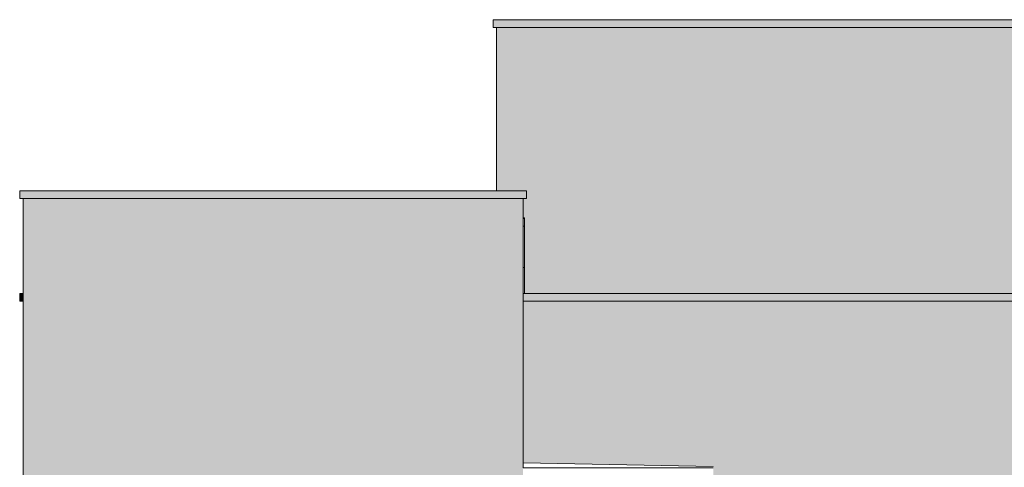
# Model space of a CAD drawing. Header units: metres. Extents: x 10.2 to 107.4, y -18.3 to 5.6.
# Tile 712 of 734: x 75.9 to 81.7, y 2.7 to 5.3. Entities that reach past the tile are written whole.
import ezdxf

# ---------------------------------------------------------------- set-up
doc = ezdxf.new("R2010")
doc.units = ezdxf.units.M
doc.layers.add('A-DETL', color=7, linetype='Continuous', lineweight=5, true_color=0x00a600)
for name, color, linetype, lineweight in [('A-DETL-GENF', 7, 'Continuous', 5), ('A-GLAZ-CWMG', 7, 'Continuous', 5), ('A-ROOF', 7, 'Continuous', 5), ('A-ROOF-PATT', 7, 'Continuous', 5), ('I-WALL', 7, 'Continuous', 5)]:
    doc.layers.add(name, color=color, linetype=linetype, lineweight=lineweight)

# ---------------------------------------------------------------- blocks, each defined once
blk = doc.blocks.new('FP_261-FACHADA 01_mini_2')
at = {"layer": 'A-GLAZ-CWMG', "color": 9, "true_color": 0xc0c0c0}
for p, q in [((-15.315, 4.0636), (-15.3076, 4.0627)), ((-15.315, 3.8225), (-15.3076, 3.8216))]:
    blk.add_line(p, q, dxfattribs=at)
blk = doc.blocks.new('Rectangular Mullion - Telha Fibrocimento - Ondulada-1908998-FACHADA 01_mini_2')
at = {"layer": 'A-GLAZ-CWMG'}
for p, q in [((-15.3076, 4.107), (-15.3076, 4.1119)), ((-15.3076, 3.67), (-15.3076, 4.107))]:
    blk.add_line(p, q, dxfattribs=at)
for major_axis, start_param in [((0.0461, 0), 4.548629), ((0.0511, 0), 4.564549)]:
    blk.add_ellipse((-15.3076, 4.1575), major_axis=major_axis, ratio=0.988936, start_param=start_param, end_param=4.712389, dxfattribs=at)
blk.add_blockref('FP_261-FACHADA 01_mini_2', (0, 0), dxfattribs=at)
blk = doc.blocks.new('RUFO_1_ - RUFO_1_-1923193-FACHADA 01_mini_2')
at = {"layer": 'A-ROOF-PATT', "true_color": 0xc0c0c0}
for points in [[(-11.235, 5.225), (-11.215, 5.225), (-11.215, 5.27), (-15.49, 5.27), (-15.49, 5.225), (-11.2367, 5.225)], [(-15.315, 4.225), (-15.295, 4.225), (-15.295, 4.27), (-18.255, 4.27), (-18.255, 4.225), (-15.4237, 4.225)], [(-18.2377, 3.625), (-18.235, 3.67), (-18.255, 3.67), (-18.255, 3.625)]]:
    blk.add_hatch(color=9, dxfattribs=at).paths.add_polyline_path(points)
h = blk.add_hatch(color=9, dxfattribs=at)
h.paths.add_polyline_path([(-11.235, 3.625), (-11.235, 3.67), (-12.32, 3.67), (-12.32, 3.625), (-11.3203, 3.625)])
h.paths.add_polyline_path([(-15.315, 3.625), (-12.39, 3.625), (-12.39, 3.67), (-15.315, 3.67), (-15.315, 3.65)])
at = {"layer": 'A-ROOF'}
for p, q in [((-15.49, 5.27), (-12.1784, 5.27)), ((-15.49, 5.27), (-15.49, 5.225)), ((-11.215, 5.225), (-15.49, 5.225)), ((-18.255, 4.225), (-18.255, 4.27)), ((-18.255, 4.27), (-15.295, 4.27)), ((-15.295, 4.225), (-15.295, 4.27)), ((-15.295, 4.225), (-18.255, 4.225)), ((-18.235, 3.67), (-18.255, 3.67)), ((-18.255, 3.67), (-18.255, 3.625)), ((-18.255, 3.625), (-18.2377, 3.625)), ((-18.2377, 3.625), (-18.235, 3.65)), ((-15.315, 3.67), (-12.39, 3.67)), ((-15.315, 3.625), (-12.39, 3.625))]:
    blk.add_line(p, q, dxfattribs=at)
blk = doc.blocks.new('TINTA ELASTOMERICA - TINTA ELASTOMERICA-2529003-FACHADA 01_mini_2')
at = {"layer": 'A-ROOF'}
for p, q in [((-14.2049, 2.6578), (-15.315, 2.68)), ((-15.315, 2.65), (-14.2049, 2.65))]:
    blk.add_line(p, q, dxfattribs=at)

msp = doc.modelspace()

# ---------------------------------------------------------------- hatches: boundary and pattern name
at = {"layer": 'A-DETL-GENF', "true_color": 0x5b783c}
h = msp.add_hatch(color=77, dxfattribs=at)
h.paths.add_polyline_path([(82.8543, 2.532), (82.9395, 2.532), (82.9395, 2.75), (81.8545, 2.75), (81.8545, 2.532), (82.223, 2.532)])
h.paths.add_polyline_path([(80.3291, 2.532), (81.7845, 2.532), (81.7845, 2.75), (79.9696, 2.75), (79.9696, 2.532)])
at = {"layer": 'A-DETL-GENF', "true_color": 0xdbcc9e}
msp.add_hatch(color=9, dxfattribs=at).paths.add_polyline_path([(77.804, 2.5786), (78.8595, 2.5786), (78.8595, 2.6986), (75.9395, 2.6986), (75.9395, 2.5786), (77.4883, 2.5786)])
at = {"layer": 'I-WALL', "true_color": 0x5b783c}
msp.add_hatch(color=77, dxfattribs=at).paths.add_polyline_path([(78.867, 3.67), (81.7845, 3.67), (81.7865, 4.93), (81.8545, 4.93), (81.8545, 3.67), (82.7845, 3.67), (82.7845, 5.225), (78.7045, 5.225), (78.7045, 4.27), (78.8795, 4.27), (78.8795, 4.225), (78.8595, 4.225), (78.8595, 4.1129), (78.867, 4.1119), (78.867, 3.715)])
at = {"layer": 'I-WALL', "true_color": 0xdbcc9e}
for points in [[(75.9395, 2.6986), (78.7045, 2.6986), (78.7045, 4.225), (75.9395, 4.225), (75.9395, 2.7524)], [(78.7509, 2.6986), (78.8595, 2.6986), (78.8595, 4.225), (78.7045, 4.225), (78.7045, 2.6986)]]:
    msp.add_hatch(color=9, dxfattribs=at).paths.add_polyline_path(points)
at = {"layer": 'I-WALL', "true_color": 0x5b783c}
h = msp.add_hatch(color=77, dxfattribs=at)
h.paths.add_polyline_path([(79.9696, 2.6578), (79.9696, 2.75), (81.7845, 2.75), (81.7845, 3.625), (78.8595, 3.625), (78.8618, 2.68), (79.7964, 2.6613)])
h.paths.add_polyline_path([(81.8545, 2.75), (82.9395, 2.75), (82.9395, 3.625), (81.8545, 3.625), (81.8545, 2.7524)])

# ---------------------------------------------------------------- linework, layer by layer
at = {"layer": 'A-DETL', "color": 7, "lineweight": 9}
for p, q in [((78.6845, 5.225), (78.6845, 5.27)), ((78.6845, 5.27), (82.9595, 5.27)), ((82.9595, 5.225), (78.6845, 5.225)), ((78.7045, 4.27), (78.7045, 5.225)), ((75.9195, 4.225), (75.9195, 4.27)), ((75.9195, 4.27), (76.7445, 4.27)), ((76.8445, 4.27), (78.8795, 4.27)), ((76.7445, 4.225), (75.9195, 4.225)), ((75.9395, -0.07), (75.9395, 4.225)), ((78.8795, 4.225), (76.8445, 4.225)), ((78.8595, 3.67), (81.7845, 3.67)), ((81.7845, 3.625), (78.8595, 3.625)), ((75.9395, 2.6986), (75.9395, 2.5786)), ((78.8595, 2.65), (78.8595, 2.6986))]:
    msp.add_line(p, q, dxfattribs=at)
at = {"layer": 'A-DETL', "color": 7, "lineweight": 15}
for p, q in [((78.8795, 4.27), (78.8795, 4.225)), ((78.8595, 4.225), (78.8595, 2.65))]:
    msp.add_line(p, q, dxfattribs=at)
at = {"layer": 'I-WALL'}
for p, q in [((78.7045, 5.225), (78.7045, 4.27)), ((75.9395, 4.225), (75.9395, 2.6986)), ((78.8595, 4.225), (78.8595, 2.6986))]:
    msp.add_line(p, q, dxfattribs=at)

# ---------------------------------------------------------------- block references
at = {"layer": 'A-GLAZ-CWMG'}
msp.add_blockref('Rectangular Mullion - Telha Fibrocimento - Ondulada-1908998-FACHADA 01_mini_2', (94.1746, 0), dxfattribs=at)
at = {"layer": 'A-ROOF'}
for name in ['RUFO_1_ - RUFO_1_-1923193-FACHADA 01_mini_2', 'TINTA ELASTOMERICA - TINTA ELASTOMERICA-2529003-FACHADA 01_mini_2']:
    msp.add_blockref(name, (94.1746, 0), dxfattribs=at)

doc.saveas('drawing.dxf')
